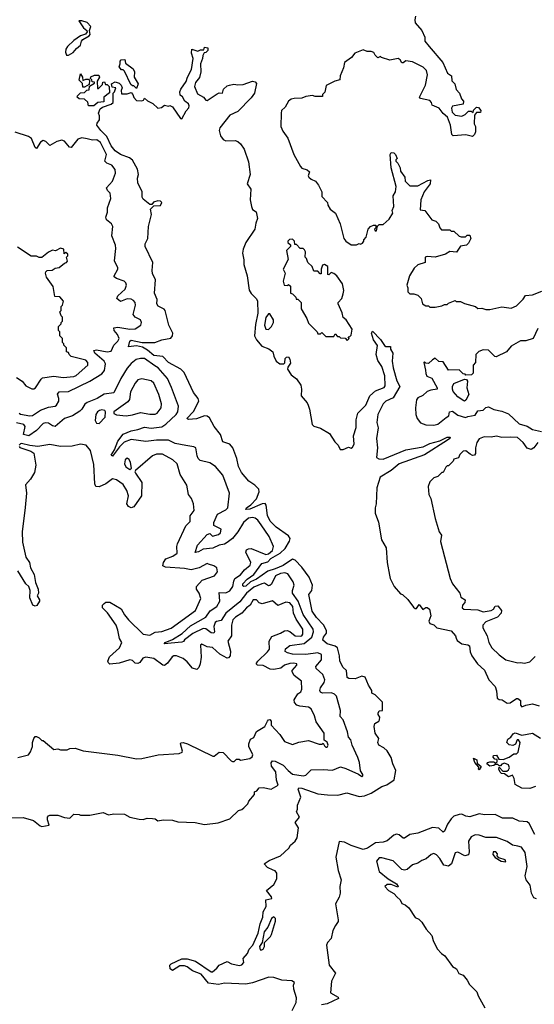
# Model space of a CAD drawing. Extents: x 2494106 to 2685573, y 758056 to 915185.
# Tile 385 of 507: x 2645888 to 2649748, y 846812 to 854197. Entities that reach past the tile are written whole.
import ezdxf

# ---------------------------------------------------------------- set-up
doc = ezdxf.new("R2010")
doc.units = 0

msp = doc.modelspace()

# ---------------------------------------------------------------- linework, layer by layer
at = {"layer": '0CON05XD'}
for points in [[(2646240.3, 853930.3), (2646255, 853931.2), (2646289.5, 853950.5), (2646315, 853982), (2646344.7, 854005), (2646351.8, 854035), (2646361.9, 854048.1), (2646410, 854075), (2646417.5, 854085), (2646412, 854115), (2646422.2, 854145), (2646395, 854174.6), (2646355, 854189.4), (2646332.7, 854187.3), (2646366.8, 854135), (2646392.5, 854115), (2646394.4, 854105), (2646381.8, 854088.2), (2646343.1, 854075), (2646295, 854041.7), (2646247.3, 853995), (2646235.2, 853975), (2646232.7, 853952.7), (2646240.3, 853930.3)], [(2648857, 854223), (2648851.2, 854195), (2648855, 854172.5), (2648903.3, 854115), (2648926.7, 854065), (2648927.5, 854035), (2648960, 853995)], [(2648643.6, 848713.6), (2648620, 848735), (2648582.5, 848755), (2648574.3, 848775), (2648581.2, 848805), (2648554, 848845), (2648546.2, 848895), (2648551.4, 848918.6), (2648582.5, 848935), (2648587.5, 848945), (2648590, 848965), (2648576.7, 848985), (2648576.7, 848995), (2648585, 849012.5), (2648610, 849015), (2648609.5, 849079.5), (2648555, 849132.5), (2648530, 849145), (2648530, 849165), (2648503.8, 849205), (2648478.8, 849265), (2648455, 849272.5), (2648405, 849253.1), (2648355.6, 849255.6), (2648343.1, 849263.1), (2648340, 849315), (2648315, 849338.8), (2648289.2, 849385), (2648287.1, 849425), (2648270.6, 849485), (2648255, 849498.9), (2648195, 849516.7), (2648162.5, 849542.5), (2648166.2, 849565), (2648190.5, 849595), (2648190, 849615), (2648167.6, 849657.6), (2648115, 849713.3), (2648081, 849761), (2648056.9, 849885), (2648078.5, 849915), (2648083.6, 849955), (2648058.5, 850015), (2648005, 850090.8), (2647955, 850144.5), (2647935, 850150.8), (2647865, 850104.1), (2647805, 850077.6), (2647748.2, 850061.8), (2647665, 850001.1), (2647619.4, 849980.6), (2647585, 849947.5), (2647570, 849945), (2647562, 849952), (2647562.5, 849965), (2647595, 850002), (2647644.7, 850035.3), (2647705, 850119.5), (2647749.2, 850130.8), (2647771.8, 850155), (2647842.9, 850197.1), (2647878.7, 850231.3), (2647912.9, 850285), (2647917.5, 850305), (2647904.2, 850325), (2647811, 850391), (2647767.2, 850435), (2647747.3, 850477.3), (2647736.2, 850555), (2647728.1, 850568.1), (2647705.6, 850565.6), (2647615, 850525.5), (2647584.3, 850524.3), (2647589.4, 850535), (2647622.2, 850557.7), (2647665, 850604.5), (2647685.4, 850655), (2647681.2, 850675), (2647651.5, 850705), (2647606.2, 850736.2), (2647551.7, 850801.7), (2647529.3, 850845), (2647515.8, 850905.8), (2647486.9, 850985), (2647465, 851012.5), (2647410.9, 851030.9), (2647394.4, 851085), (2647346.4, 851145), (2647311.3, 851211.3), (2647295, 851222.7), (2647275, 851226.4), (2647215, 851203.5), (2647155, 851198.8), (2647142.5, 851205), (2647191.4, 851258.6), (2647232.2, 851335), (2647225.6, 851355), (2647191.9, 851401.9), (2647120.9, 851550.9), (2647096.2, 851576.2), (2647005, 851625.8), (2646962, 851672), (2646895, 851678.5), (2646847.6, 851717.6), (2646810.2, 851740.2), (2646765, 851750), (2646703.3, 851743.3), (2646714.3, 851785), (2646725, 851793.3), (2646805.5, 851775.5), (2646902.9, 851777.1), (2646954.7, 851795.3), (2647021.4, 851808.6), (2647033.8, 851825), (2647036, 851845), (2647006.8, 851906.8), (2646980, 852015), (2646972.5, 852025), (2646927.7, 852047.7), (2646916.2, 852065), (2646918.3, 852098.3), (2646900, 852145), (2646906.7, 852245), (2646883.6, 852293.6), (2646881.2, 852315), (2646886.7, 852375), (2646830, 852495), (2646830, 852515), (2646850, 852555), (2646853.3, 852645), (2646877.5, 852735), (2646870, 852775), (2646895, 852800), (2646945, 852802.5), (2646953.3, 852825), (2646945, 852836.7), (2646925, 852838.8), (2646891.2, 852828.8), (2646878.3, 852811.7), (2646865, 852810), (2646815, 852850), (2646807.5, 852865), (2646806.7, 852905), (2646775, 852972.5), (2646771.4, 853008.6), (2646779.2, 853035), (2646771.4, 853075), (2646735, 853142.5), (2646711.8, 853161.8), (2646643.8, 853185), (2646605, 853213.1), (2646575, 853250), (2646540.5, 853320.5), (2646495.8, 853365), (2646467.5, 853405), (2646468.3, 853421.7), (2646487.5, 853445), (2646487.5, 853475), (2646480, 853495), (2646491.7, 853528.3), (2646508.3, 853541.7), (2646575, 853562.5), (2646590, 853575), (2646590, 853645), (2646600, 853655), (2646610, 853685), (2646581.7, 853691.7), (2646577.5, 853715), (2646605, 853730), (2646635, 853720), (2646650, 853705), (2646657.5, 853685), (2646650, 853665), (2646651.7, 853641.7), (2646695, 853640), (2646725, 853650), (2646737, 853637), (2646743, 853613), (2646765, 853590), (2646805, 853588.8), (2646816.2, 853593.8), (2646825, 853607.5), (2646847.7, 853587.7), (2646887.3, 853567.3), (2646925, 853533.3), (2646950.7, 853539.3), (2646975, 853556.7), (2647005, 853547.5), (2647015, 853552.5), (2647033.6, 853543.6), (2647093.3, 853455), (2647105, 853452.5), (2647136.2, 853513.8), (2647156.7, 853535), (2647158.3, 853551.7), (2647153.3, 853565), (2647126.4, 853586.4), (2647109.3, 853619.3), (2647091.7, 853631.7), (2647090, 853655), (2647096.7, 853675), (2647137, 853733), (2647146.2, 853765), (2647177.7, 853822.3), (2647190, 853905), (2647177.5, 853945), (2647180, 853975), (2647225, 853960), (2647245, 853970), (2647268.3, 853971.7), (2647275, 853990), (2647300, 853985), (2647300, 853965), (2647285, 853950), (2647271.7, 853948.3), (2647262.5, 853927.5), (2647260, 853905), (2647243.9, 853866.1), (2647246.7, 853805), (2647236.4, 853763.6), (2647206.7, 853725), (2647200, 853695), (2647220.7, 853640.7), (2647265.8, 853615.8), (2647284.2, 853594.2), (2647295, 853591.2), (2647369.3, 853640.7), (2647385, 853647.5), (2647410, 853645), (2647417.5, 853675), (2647445, 853700), (2647463, 853707), (2647495, 853713.3), (2647525, 853707.5), (2647565, 853710), (2647635, 853736.2), (2647655, 853730), (2647665, 853717.5), (2647650, 853645), (2647625, 853610), (2647525, 853508.8), (2647465, 853480), (2647390, 853385), (2647384.1, 853365.9), (2647394.2, 853325), (2647415, 853299.2), (2647435, 853289.2), (2647505, 853291.5), (2647525, 853284.4), (2647545, 853266.7), (2647571.8, 853225), (2647605, 853130), (2647616.2, 853035), (2647593.8, 852965), (2647621.2, 852925), (2647617.5, 852845), (2647625.8, 852795), (2647635, 852773.8), (2647661.2, 852755), (2647672.9, 852705), (2647659.3, 852670.7), (2647650.9, 852625), (2647583.9, 852526.1), (2647564.1, 852475), (2647560, 852445), (2647570, 852395), (2647570, 852360), (2647594.6, 852275), (2647608.5, 852168.5), (2647623.4, 852143.4), (2647663.6, 852103.6), (2647671.1, 852085), (2647675.3, 851995), (2647658, 851912), (2647649.3, 851825), (2647664.8, 851794.8), (2647705, 851748.1), (2647757.7, 851727.7), (2647787.5, 851705), (2647793.6, 851673.6), (2647812.5, 851635), (2647840, 851615), (2647870, 851615), (2647877, 851623), (2647880, 851655), (2647890, 851665), (2647905, 851667.5), (2647915, 851650), (2647919.3, 851620.7), (2647898.3, 851591.7), (2647897.5, 851575), (2647925, 851532.5), (2647965, 851502.5), (2647996.2, 851455), (2648001.2, 851425), (2647998.8, 851375), (2648043.6, 851323.6), (2648051.2, 851305), (2648062, 851275), (2648081.7, 851161.7), (2648095, 851147.5), (2648145, 851132.5), (2648213, 851093), (2648251.7, 851031.7), (2648277, 851007), (2648293, 850973), (2648315, 850972.5), (2648355, 850990), (2648375, 850982.5), (2648385, 850990), (2648395.9, 851014.1), (2648392.5, 851075), (2648410.8, 851139.2), (2648411.8, 851195), (2648423.5, 851245), (2648485, 851306.9), (2648515, 851375.5), (2648557.6, 851412.4), (2648620.8, 851439.2), (2648628.6, 851451.4), (2648625.6, 851525), (2648603.1, 851595), (2648575, 851641.2), (2648562.5, 851685), (2648572.7, 851752.7), (2648543, 851797), (2648527.5, 851845), (2648535, 851860), (2648595, 851798.8), (2648624.1, 851754.1), (2648635, 851746.7), (2648670, 851745), (2648670, 851725), (2648686.7, 851695), (2648682.5, 851635), (2648689.2, 851585), (2648717.9, 851487.9), (2648740, 851445), (2648688.5, 851361.5), (2648634.6, 851335.4), (2648615, 851316), (2648574.3, 851235), (2648567.5, 851175), (2648575.7, 851135), (2648564.6, 851055.4), (2648570.9, 850985), (2648564.5, 850914.5), (2648583, 850903), (2648615, 850901.8), (2648785, 850971.2), (2648915, 850994.5), (2648965, 851019.5), (2649040.5, 851039.5), (2649095, 851065.6), (2649117.5, 851065), (2649113.3, 851055), (2649096.5, 851043.5), (2648925, 850933.5), (2648735, 850866.4), (2648675, 850815.5), (2648591.2, 850765), (2648567.5, 850685), (2648563, 850567), (2648553.3, 850535), (2648553.3, 850495), (2648579.3, 850429.3), (2648602.5, 850295), (2648636.4, 850236.4), (2648643.8, 850125), (2648661.7, 850031.7), (2648667.5, 850005), (2648697.5, 849945), (2648745, 849890), (2648760, 849885), (2648798.3, 849848.3), (2648840.7, 849790.7), (2648855, 849780), (2648865, 849780), (2648885, 849810), (2648913, 849773), (2648935, 849787.5), (2648945, 849787.5), (2648962.5, 849775), (2648972.5, 849725), (2648957.5, 849685), (2648965, 849667.5), (2648995, 849658.8), (2649017.5, 849635), (2649125, 849612.5), (2649157.5, 849575), (2649160.7, 849559.3), (2649170.5, 849540.5), (2649205, 849516.7), (2649249.2, 849509.2), (2649261.2, 849501.2), (2649266.9, 849455), (2649278.6, 849425), (2649322, 849365), (2649375, 849318.8), (2649408, 849245), (2649454, 849195), (2649464.3, 849164.3), (2649469.4, 849109.4), (2649485, 849099.2), (2649505.9, 849095.9), (2649545, 849070), (2649567.7, 849072.3), (2649615, 849106.7), (2649625, 849106.7), (2649645, 849090), (2649643.3, 849055), (2649655, 849043.8), (2649683.6, 849056.4), (2649735, 849066.2), (2649785, 849051.4)], [(2648960, 853995), (2649061.2, 853875), (2649097.5, 853795), (2649127, 853777), (2649128.3, 853738.3), (2649152.5, 853715), (2649162.3, 853672.3), (2649186.7, 853645), (2649203, 853603), (2649217.5, 853585), (2649215, 853563.3), (2649135, 853547.5), (2649126.7, 853533.3), (2649132.5, 853502.5), (2649155, 853480), (2649205, 853472.5), (2649230, 853485), (2649255, 853510), (2649275, 853510), (2649288.3, 853501.7), (2649291.7, 853518.3), (2649315, 853540), (2649328.3, 853538.3), (2649347, 853517), (2649345, 853500), (2649315, 853500), (2649298.3, 853481.7), (2649297.5, 853415), (2649307.5, 853395), (2649307.5, 853355), (2649300, 853335), (2649285, 853320), (2649235, 853333.3), (2649140, 853325), (2649130, 853335), (2649120, 853405), (2649097.5, 853465), (2649065, 853492.5), (2649035, 853532.5), (2648982.5, 853555), (2648976.7, 853576.7), (2648965, 853590), (2648893.3, 853605), (2648886.7, 853615), (2648932.5, 853705), (2648947.3, 853782.7), (2648940, 853815), (2648915, 853842), (2648835, 853882), (2648785, 853887.5), (2648765, 853872.5), (2648755, 853872.5), (2648742.5, 853895), (2648726.4, 853906.4), (2648665, 853893.3), (2648603, 853913), (2648595, 853920), (2648575, 853910), (2648555, 853930), (2648545, 853950), (2648525, 853957.5), (2648495, 853957.5), (2648465, 853970), (2648402.5, 853945), (2648375.9, 853914.1), (2648323.3, 853875), (2648316.7, 853835), (2648292.5, 853775), (2648290, 853745), (2648253, 853737), (2648187, 853703), (2648177, 853653), (2648160, 853635), (2648158.3, 853621.7), (2648105, 853620), (2648085, 853627.5), (2648035, 853620), (2648005, 853607.5), (2647947, 853607), (2647925, 853600), (2647905, 853586.7), (2647879.7, 853540.3), (2647852.5, 853515), (2647848.8, 853495), (2647846.2, 853395), (2647861.7, 853361.7), (2647899.5, 853309.5), (2647943.8, 853185), (2647993.3, 853095), (2648005, 853084), (2648045, 853071.2), (2648062.5, 853055), (2648052.5, 853025), (2648057.5, 853015), (2648075, 853000), (2648106.4, 852986.4), (2648130, 852955), (2648153.3, 852905), (2648155, 852870), (2648197, 852827), (2648200, 852805), (2648217.5, 852775), (2648257.5, 852745), (2648292.5, 852665), (2648320, 852555), (2648333.3, 852535), (2648375, 852507.5), (2648415, 852507.5), (2648435, 852517.5), (2648445, 852512.5), (2648459.3, 852520.7), (2648470, 852535), (2648470, 852545), (2648487.5, 852565), (2648503, 852627), (2648520, 852645), (2648543, 852657), (2648560, 852655), (2648560, 852635), (2648550, 852625), (2648553.6, 852613.6), (2648565, 852612.5), (2648571.7, 852648.3), (2648585, 852660), (2648615, 852660), (2648659.3, 852700.7), (2648686.7, 852745), (2648682.5, 852765), (2648693.3, 852795), (2648690, 852875), (2648706.2, 852905), (2648711.2, 852945), (2648673.8, 853085), (2648667.5, 853185), (2648675, 853200), (2648695, 853197.5), (2648707, 853187), (2648720, 853155), (2648710, 853145), (2648710, 853135), (2648725, 853120), (2648742.5, 853085), (2648745, 853060), (2648777.5, 853015), (2648780, 852985), (2648815, 852950), (2648875, 852950), (2648948.3, 852991.7), (2648970, 852995), (2648967.5, 852965), (2648922.5, 852905), (2648897.5, 852845), (2648891.7, 852771.7), (2648926.4, 852766.4), (2648980, 852695), (2649010, 852685), (2649030, 852665), (2649040, 852635), (2649051.7, 852621.7), (2649115, 852620), (2649125, 852610), (2649145, 852610), (2649183.6, 852573.6), (2649198.3, 852568.3), (2649231.7, 852568.3), (2649245, 852580), (2649265, 852580), (2649272.5, 852555), (2649255, 852520), (2649240, 852505), (2649195, 852497.5), (2649165, 852452.5), (2649115, 852457.5), (2649081.7, 852438.3), (2649005, 852416.7), (2648945, 852420), (2648930, 852415), (2648930, 852375), (2648875, 852357.5), (2648847, 852333), (2648812.5, 852275), (2648797, 852223), (2648792.5, 852205), (2648800, 852185), (2648800, 852155), (2648815, 852140), (2648845, 852140), (2648875, 852130), (2648900, 852105), (2648910, 852065), (2648935, 852050), (2648955, 852050), (2648965, 852040), (2649005, 852040), (2649055, 852050), (2649075, 852060), (2649095, 852060), (2649105, 852070), (2649155, 852090), (2649163, 852083), (2649195, 852082.5), (2649225, 852067.5), (2649307, 852047), (2649325, 852030), (2649355, 852032.5), (2649385, 852022.5), (2649415, 852022.5), (2649505, 852042.5), (2649575, 852032.5), (2649615, 852050), (2649665, 852100), (2649681.7, 852128.3), (2649735, 852132.5), (2649805, 852160)], [(2646765, 853680), (2646745, 853700), (2646735, 853700), (2646721.7, 853711.7), (2646675, 853810), (2646665, 853820), (2646651.7, 853821.7), (2646633, 853843), (2646642.5, 853865), (2646642.5, 853885), (2646650, 853895), (2646677.5, 853897.5), (2646681.7, 853871.7), (2646738.3, 853828.3), (2646750, 853805), (2646747.5, 853765), (2646777.5, 853715), (2646765, 853680)], [(2646445, 853550), (2646405, 853550), (2646398.3, 853578.3), (2646375, 853600), (2646335, 853602.5), (2646320, 853615), (2646322.5, 853625), (2646345, 853647.5), (2646375, 853650), (2646391.7, 853668.3), (2646408.3, 853671.7), (2646411.7, 853698.3), (2646448.3, 853721.7), (2646448.3, 853728.3), (2646431.7, 853731.7), (2646430, 853745), (2646420, 853755), (2646421.7, 853768.3), (2646448.3, 853781.7), (2646481.7, 853781.7), (2646487.5, 853765), (2646470, 853735), (2646471.7, 853681.7), (2646478.3, 853681.7), (2646508.3, 853711.7), (2646511.7, 853728.3), (2646525, 853730), (2646531.7, 853711.7), (2646545, 853710), (2646560, 853695), (2646561.7, 853648.3), (2646520, 853615), (2646518.3, 853581.7), (2646473, 853577), (2646445, 853550)], [(2646375, 853690), (2646361.7, 853691.7), (2646358.3, 853718.3), (2646333, 853743), (2646345, 853790), (2646360, 853765), (2646361.7, 853741.7), (2646385, 853750), (2646405, 853750), (2646411.7, 853741.7), (2646408.3, 853711.7), (2646375, 853690)], [(2645884.3, 851245), (2645895, 851237.8), (2645965, 851225.4), (2645985, 851227.5), (2646045, 851268.2), (2646105, 851291.3), (2646155, 851299.1), (2646165, 851306.7), (2646182.7, 851335), (2646182.7, 851355), (2646171.3, 851388.7), (2646183.8, 851405), (2646255, 851409.5), (2646415, 851484.7), (2646505, 851540.4), (2646524.6, 851565), (2646532.9, 851615), (2646520.5, 851635), (2646451.5, 851695), (2646444.4, 851715.6), (2646465, 851720), (2646545, 851705.4), (2646575, 851710.6), (2646594.4, 851755), (2646624.3, 851785), (2646633.1, 851805), (2646621.9, 851835), (2646596, 851865), (2646593.8, 851885), (2646625, 851891.1), (2646715, 851875.5), (2646755, 851878.1), (2646796.2, 851905), (2646802, 851925), (2646793.8, 851945), (2646755, 851966.2), (2646738.8, 851985), (2646756, 852055), (2646754, 852075), (2646742.1, 852092.1), (2646725, 852101.4), (2646695, 852102.2), (2646645, 852084.2), (2646616.2, 852105), (2646624.2, 852125), (2646679.2, 852175), (2646688.8, 852205), (2646683.8, 852223.8), (2646672.5, 852235), (2646613.3, 852255), (2646597.7, 852267.7), (2646596, 852275), (2646623.3, 852325), (2646623.3, 852335), (2646598.3, 852388.3), (2646608.3, 852481.7), (2646605.7, 852505), (2646578.8, 852575), (2646585.8, 852645), (2646575.7, 852665.7), (2646538.8, 852695), (2646533.3, 852715), (2646545.9, 852754.1), (2646547.1, 852785), (2646571.4, 852855), (2646566.2, 852895), (2646545.9, 852915.9), (2646540, 852935), (2646585, 852986.7), (2646605.6, 853045), (2646603.4, 853073.4), (2646579.2, 853105), (2646540.5, 853120.5), (2646527.5, 853135), (2646538.9, 853185), (2646495, 853275.8), (2646467.5, 853295), (2646435, 853293.1), (2646393.1, 853303.1), (2646355, 853310.8), (2646325, 853300.8), (2646275, 853238.8), (2646261.7, 853241.7), (2646225.4, 853285.4), (2646205, 853292.5), (2646165.5, 853284.5), (2646115, 853253.8), (2646083, 853283), (2646065, 853290), (2646045, 853278.8), (2646015, 853230), (2646005, 853237.5), (2645976.3, 853306.3), (2645955, 853322), (2645855, 853354.3)], [(2648345, 851790), (2648360, 851805), (2648351.7, 851818.3), (2648365, 851820), (2648375, 851830), (2648381.2, 851875), (2648335.6, 851945.6), (2648313.9, 851963.9), (2648307.3, 851997.3), (2648276.7, 852065), (2648277.5, 852075), (2648303.3, 852105), (2648315, 852140), (2648320, 852165), (2648310, 852215), (2648266.7, 852275), (2648245, 852292.5), (2648225, 852300), (2648207, 852283), (2648200, 852285), (2648200, 852345), (2648175, 852360), (2648160, 852355), (2648150, 852325), (2648148.3, 852291.7), (2648141.7, 852291.7), (2648125, 852310), (2648095, 852310), (2648082.5, 852345), (2648050, 852375), (2648040, 852405), (2648030, 852415), (2648032.5, 852455), (2648025, 852470), (2648015, 852480), (2647991.7, 852481.7), (2647965, 852510), (2647951.7, 852511.7), (2647950, 852535), (2647935, 852550), (2647911.7, 852548.3), (2647900, 852535), (2647900, 852525), (2647918.3, 852508.3), (2647920, 852495), (2647890, 852465), (2647901.7, 852398.3), (2647863.3, 852325), (2647880, 852295), (2647863.3, 852235), (2647872.5, 852205), (2647897.5, 852202.5), (2647905, 852210), (2647918.3, 852198.3), (2647920, 852145), (2647935, 852140), (2647960, 852115), (2647961.7, 852101.7), (2647975, 852100), (2648000, 852075), (2647998.3, 852028.3), (2648042.5, 851955), (2648055, 851920), (2648120, 851855), (2648125, 851840), (2648145, 851840), (2648155, 851850), (2648185, 851820), (2648245, 851820), (2648255, 851840), (2648271.7, 851821.7), (2648285, 851820), (2648295, 851810), (2648328.3, 851808.3), (2648345, 851790)], [(2645865, 851513.8), (2645905.9, 851485.9), (2645935, 851450), (2645978.3, 851428.3), (2645995, 851427.5), (2646007.5, 851435), (2646048, 851502), (2646060, 851510), (2646145, 851523.8), (2646215, 851513.3), (2646295, 851520), (2646312.3, 851527.7), (2646400, 851605), (2646398.8, 851625), (2646385, 851643.3), (2646275, 851670), (2646260, 851685), (2646255, 851700), (2646240, 851705), (2646240, 851735), (2646220, 851755), (2646220, 851765), (2646210, 851775), (2646210, 851805), (2646190, 851825), (2646190, 851855), (2646180, 851865), (2646180, 851895), (2646200, 851915), (2646200, 851925), (2646210, 851935), (2646210, 851965), (2646200, 851975), (2646190, 852005), (2646200, 852015), (2646200, 852045), (2646210, 852055), (2646217, 852087), (2646188.3, 852118.3), (2646151.7, 852121.7), (2646140, 852195), (2646090, 852265), (2646082.5, 852295), (2646083, 852307), (2646093, 852317), (2646131.7, 852318.3), (2646155, 852332.5), (2646185, 852337.5), (2646225, 852370), (2646240, 852375), (2646247.5, 852385), (2646240, 852415), (2646250, 852425), (2646248.3, 852438.3), (2646235, 852450), (2646221.7, 852441.7), (2646220, 852475), (2646195, 852482.5), (2646157, 852463), (2646135, 852467.5), (2646105, 852453.3), (2646055, 852413.3), (2646035, 852412.5), (2646015, 852422.5), (2645975, 852422.5), (2645871.7, 852491.7)], [(2647755, 851874.2), (2647776.2, 851895), (2647793, 851927), (2647792.5, 851945), (2647765, 851990), (2647755, 851990), (2647735, 851962.5), (2647723.1, 851905), (2647735, 851876.7), (2647755, 851874.2)], [(2649775, 851880), (2649740, 851805), (2649685, 851787.5), (2649645, 851787.5), (2649575, 851747.5), (2649540, 851705), (2649461.7, 851668.3), (2649450.7, 851670.7), (2649405, 851717.5), (2649365, 851720), (2649331.7, 851708.3), (2649310, 851685), (2649307.5, 851625), (2649290, 851605), (2649290, 851545), (2649277, 851533), (2649235, 851530), (2649228.3, 851538.3), (2649215, 851540), (2649185, 851570), (2649105, 851567.5), (2649065, 851630), (2649033, 851633), (2649005, 851657.5), (2648983.6, 851646.4), (2648955, 851617.5), (2648935, 851620), (2648925, 851630), (2648920, 851625), (2648931.7, 851568.3), (2648933.6, 851543.6), (2648943, 851523), (2648979.3, 851509.3), (2649020, 851435), (2649020, 851425), (2648970.7, 851419.3), (2648945, 851407.5), (2648910.7, 851379.3), (2648875, 851360), (2648864.1, 851345.9), (2648856.2, 851285), (2648858.8, 851235), (2648868.8, 851205), (2648895, 851172.5), (2648935, 851157.5), (2648995, 851156.7), (2649025, 851163.3), (2649085.9, 851214.1), (2649107.5, 851225), (2649113, 851257), (2649135, 851260), (2649175, 851230), (2649233, 851213), (2649248.3, 851221.7), (2649305, 851230), (2649325, 851262.5), (2649365, 851267.5), (2649385, 851287.5), (2649405, 851292.5), (2649445, 851273.3), (2649505, 851260), (2649555, 851240), (2649635, 851166), (2649695, 851149.2), (2649735, 851122.5), (2649801.2, 851108.8)], [(2648021.5, 849518.5), (2648078.7, 849565), (2648091.8, 849605), (2648090.5, 849625), (2648015.5, 849735), (2647977, 849837), (2647934.4, 849895), (2647933.3, 849915), (2647946.9, 849955), (2647940.3, 849980.3), (2647899.7, 850039.7), (2647877.9, 850047.9), (2647845, 850044.6), (2647805.6, 850025), (2647776, 849964), (2647765, 849952.9), (2647755, 849951.4), (2647725, 849970), (2647705, 849966.6), (2647645, 849941.9), (2647589.1, 849895), (2647539.5, 849830.5), (2647435, 849746.8), (2647400.2, 849689.8), (2647365, 849683.3), (2647355, 849675.6), (2647343.3, 849645), (2647349.5, 849605), (2647345, 849596), (2647325, 849599.2), (2647285, 849629.3), (2647265, 849631.3), (2647187.7, 849592.3), (2647124.4, 849545), (2647117.3, 849532.7), (2647105, 849527.8), (2646972.5, 849515), (2646980, 849525), (2647035, 849548.5), (2647106.2, 849593.8), (2647169.5, 849650.5), (2647285, 849714.7), (2647317.7, 849762.3), (2647366.8, 849795), (2647390, 849835), (2647385, 849901.2), (2647435, 849898.9), (2647465, 849913.9), (2647486.8, 849945), (2647493.5, 849986.5), (2647502.5, 850005), (2647545, 850034.5), (2647575, 850071.1), (2647618, 850105), (2647621.2, 850125), (2647584.4, 850204.4), (2647590.3, 850219.7), (2647605, 850228.6), (2647625, 850230), (2647735, 850184.7), (2647755, 850191.5), (2647784.4, 850215), (2647790.6, 850245), (2647760.2, 850320.2), (2647698.1, 850408.1), (2647675, 850442.9), (2647655, 850457.8), (2647634.5, 850464.5), (2647605, 850459.2), (2647567.5, 850425), (2647524.6, 850355), (2647484.6, 850305.4), (2647445, 850274.7), (2647425, 850264.1), (2647383.8, 850256.2), (2647336.7, 850233.3), (2647265, 850225.6), (2647228.8, 850205), (2647205, 850200), (2647220.8, 850255), (2647295, 850336.2), (2647315, 850342.5), (2647335, 850322.5), (2647380, 850335), (2647395, 850348), (2647400, 850375), (2647345, 850403.8), (2647343.1, 850425), (2647372.4, 850487.6), (2647435, 850521.2), (2647448.8, 850535), (2647461.2, 850645), (2647411.2, 850781.2), (2647357, 850847), (2647315, 850873.8), (2647241.7, 850891.7), (2647225.9, 850905.9), (2647218, 850925), (2647210, 850985), (2647194.1, 850994.1), (2647134.3, 851004.3), (2647055, 851018.8), (2647003.1, 851043.1), (2646915, 851044.1), (2646835, 851034), (2646725, 851047.6), (2646672.5, 851027.5), (2646636.9, 850993.1), (2646585, 850922.5), (2646575, 850930), (2646600, 850970), (2646625.4, 851035), (2646665, 851087.5), (2646725, 851114), (2646775, 851122.7), (2646825, 851140), (2646875, 851132.5), (2646955, 851142.8), (2646985, 851162.8), (2647062.5, 851235), (2647074.4, 851255), (2647078.6, 851298.6), (2647027.8, 851437.8), (2646996.5, 851505), (2646926.7, 851585), (2646901.9, 851601.9), (2646823.3, 851655), (2646795, 851656.7), (2646761.7, 851648.3), (2646725, 851619.2), (2646695, 851584.2), (2646647.8, 851505), (2646595, 851398.6), (2646521.3, 851388.7), (2646470, 851355), (2646393.9, 851326.1), (2646377.1, 851312.9), (2646354.5, 851275.5), (2646338.3, 851261.7), (2646283.6, 851226.4), (2646225, 851205.4), (2646155, 851145.8), (2646135, 851150.6), (2646105, 851170.5), (2646085, 851173.3), (2646065, 851168.1), (2646013.6, 851116.4), (2645956.7, 851075), (2645917, 851087), (2645928.5, 851145), (2645919.8, 851159.8), (2645865, 851173.8)], [(2646685.9, 851225.9), (2646735, 851232.9), (2646795, 851250), (2646865, 851237.5), (2646905, 851238.6), (2646918, 851245), (2646949.2, 851285), (2646951.9, 851315), (2646931.1, 851385), (2646895, 851470), (2646875, 851488), (2646805, 851504.2), (2646775, 851495.8), (2646755, 851472), (2646718.1, 851405), (2646711.2, 851348.8), (2646700.3, 851329.7), (2646593.3, 851255), (2646593.6, 851243.6), (2646615, 851234), (2646685.9, 851225.9)], [(2649225, 851336.7), (2649215, 851340), (2649175, 851368.8), (2649139.5, 851409.5), (2649133.8, 851425), (2649133.9, 851446.1), (2649145, 851467.5), (2649225, 851500), (2649238.3, 851498.3), (2649247, 851487), (2649241.2, 851435), (2649256, 851385), (2649235, 851342.5), (2649225, 851336.7)], [(2646485, 851167.5), (2646530, 851215), (2646532.5, 851255), (2646526.2, 851266.2), (2646505, 851270), (2646487.5, 851265), (2646471.2, 851255), (2646458.8, 851235), (2646455, 851190), (2646465, 851170), (2646485, 851167.5)], [(2649774.1, 851025.9), (2649743.9, 850986.1), (2649725, 850972.5), (2649695, 850983.3), (2649665, 851026.2), (2649622.7, 851062.7), (2649570, 851065), (2649505, 851062.5), (2649465, 851074.2), (2649425, 851066.7), (2649372.3, 851067.7), (2649335, 851053.8), (2649316, 851025), (2649307.1, 850985), (2649307.1, 850942.9), (2649299.2, 850930.8), (2649285, 850928.8), (2649267.3, 850937.3), (2649235, 850962.5), (2649215, 850960), (2649190, 850935), (2649178.3, 850911.7), (2649145, 850900), (2649140, 850885), (2649105, 850850), (2649095, 850850), (2649085, 850840), (2649065, 850800), (2649055, 850800), (2649025, 850770), (2648995, 850760), (2648965, 850730), (2648952.5, 850695), (2648957.5, 850635), (2648972.5, 850605), (2649003.3, 850455), (2649033.3, 850355), (2649051.7, 850331.7), (2649043.6, 850283.6), (2649115.9, 850005.9), (2649133.8, 849965), (2649188.8, 849895), (2649197.5, 849865), (2649230, 849845), (2649226, 849825), (2649208.8, 849805), (2649206.7, 849785), (2649220, 849775), (2649325, 849770), (2649365, 849755.8), (2649425, 849766.2), (2649442.5, 849775), (2649455, 849797.5), (2649475, 849800), (2649502.5, 849765), (2649500, 849745), (2649472.5, 849715), (2649385, 849681.9), (2649361.4, 849655), (2649362.9, 849635), (2649394.3, 849575), (2649406.8, 849526.8), (2649428.8, 849485), (2649483.2, 849433.2), (2649535, 849396.7), (2649623.9, 849373.9), (2649645, 849376.7), (2649675, 849370), (2649715, 849380), (2649755, 849420)], [(2645873, 848663), (2645955, 848683.3), (2645970, 848705), (2645983.3, 848745), (2645983.3, 848775), (2645993, 848807), (2646005, 848820), (2646015, 848820), (2646035, 848810), (2646055, 848790), (2646065, 848790), (2646145, 848722.5), (2646175, 848727.5), (2646195, 848720), (2646245, 848720), (2646265, 848730), (2646305, 848732.5), (2646365, 848713.1), (2646625, 848681.2), (2646765, 848652.5), (2646804.3, 848655.7), (2646926.4, 848683.6), (2647085, 848693.3), (2647106.4, 848703.6), (2647108.8, 848711.2), (2647093.3, 848765), (2647097, 848773), (2647115, 848776.2), (2647146.2, 848765), (2647336.1, 848673.9), (2647346.1, 848673.9), (2647385, 848703.3), (2647415, 848700), (2647475, 848637.5), (2647485, 848633.8), (2647495.9, 848634.1), (2647515, 848650), (2647535, 848650), (2647545, 848642.5), (2647615, 848656.7), (2647631.2, 848668.8), (2647635.8, 848684.2), (2647606.7, 848745), (2647606.7, 848765), (2647620, 848800), (2647645, 848812.5), (2647665, 848858.8), (2647726.2, 848895), (2647746.2, 848935), (2647755, 848946), (2647765, 848948), (2647773.8, 848935), (2647773.8, 848905), (2647840, 848835), (2647875, 848783.3), (2647935, 848760), (2647980.7, 848779.3), (2648055, 848792), (2648135, 848763.8), (2648156.7, 848763.3), (2648165, 848770), (2648175, 848750), (2648185, 848740), (2648195, 848740), (2648202.5, 848755), (2648195, 848777.5), (2648173, 848793), (2648171.2, 848845), (2648110.7, 848930.7), (2648100, 848975), (2648075, 849028), (2648055, 849040), (2647988.3, 849048.3), (2647967, 849057), (2647950, 849075), (2647947.5, 849095), (2647975, 849140), (2647996.7, 849155), (2648004, 849175), (2648002.5, 849235), (2647947.8, 849277.8), (2647932, 849305), (2647933, 849317), (2647966.7, 849355), (2647967.5, 849365), (2647945, 849372), (2647915, 849368.6), (2647875, 849355.8), (2647847, 849333), (2647795, 849324.5), (2647767.1, 849327.1), (2647715, 849354.5), (2647672.5, 849355), (2647662.5, 849365), (2647673.3, 849386.7), (2647747.1, 849455), (2647761.4, 849475), (2647759.2, 849535), (2647778.3, 849571.7), (2647845, 849595.6), (2647875, 849612.9), (2647895, 849615.8), (2647915, 849608), (2647955, 849576.9), (2647995, 849572.9), (2648005, 849576.2), (2648011.9, 849588.1), (2648011.5, 849625), (2647961.6, 849701.6), (2647942.1, 849745), (2647936.7, 849795), (2647915, 849823.5), (2647885, 849829.1), (2647825, 849804), (2647785, 849839.2), (2647706.1, 849816.1), (2647684.3, 849824.3), (2647665, 849846.7), (2647640, 849845), (2647618, 849805), (2647589.2, 849785), (2647554.6, 849745.4), (2647506, 849715), (2647487.5, 849695), (2647476.9, 849655), (2647475.6, 849575), (2647449.4, 849535), (2647470.3, 849460.3), (2647467.5, 849425), (2647455, 849410), (2647445, 849409.2), (2647389.6, 849439.6), (2647335, 849487.5), (2647295, 849493.3), (2647255, 849512.5), (2647243.8, 849505), (2647248.9, 849415), (2647242.7, 849365), (2647232.2, 849337.8), (2647215.8, 849324.2), (2647185, 849334.2), (2647145, 849381.2), (2647115, 849406), (2647065, 849426.2), (2647045, 849426), (2647031.2, 849418.8), (2646997.9, 849372.1), (2646975, 849353.8), (2646962.5, 849355), (2646893.3, 849405), (2646835, 849415.7), (2646812.1, 849407.9), (2646788.8, 849375), (2646775, 849368), (2646755, 849371.2), (2646735, 849390.8), (2646715, 849395.6), (2646635, 849371.4), (2646564.5, 849364.5), (2646553, 849373), (2646550, 849385), (2646562.1, 849417.9), (2646636.7, 849485), (2646653.3, 849525), (2646636.8, 849556.8), (2646625, 849617.5), (2646610.6, 849655), (2646547.3, 849747.3), (2646510, 849785), (2646510, 849805), (2646520.7, 849819.3), (2646535, 849827.5), (2646565, 849827.5), (2646649.1, 849779.1), (2646673.4, 849733.4), (2646704.2, 849695), (2646815, 849588), (2646865, 849582), (2646905, 849602.2), (2646955, 849608.1), (2647025, 849634.4), (2647206, 849765), (2647246.7, 849855), (2647233.3, 849895), (2647213.3, 849925), (2647213.9, 849946.1), (2647255.7, 849994.3), (2647350, 850025), (2647372.5, 850055), (2647367.5, 850085), (2647345, 850100), (2647305, 850112.5), (2647295, 850117.5), (2647235, 850086.2), (2647175, 850070), (2647125, 850080), (2646980.9, 850090.9), (2646961.7, 850101.7), (2646965.7, 850125), (2646985, 850152.9), (2647037.4, 850172.6), (2647068, 850195), (2647066, 850245), (2647072, 850265), (2647135, 850400), (2647167, 850433), (2647167.5, 850475), (2647196.7, 850515), (2647191.2, 850565), (2647175.9, 850605.9), (2647153.8, 850635), (2647142, 850705), (2647092.9, 850785), (2647068, 850865), (2647035.5, 850895.5), (2646958.3, 850938.3), (2646915, 850939.2), (2646885, 850926), (2646756.7, 850815), (2646752.5, 850805), (2646756.7, 850795), (2646803.8, 850725), (2646801.2, 850625), (2646745, 850542.5), (2646725, 850536.7), (2646705, 850546.7), (2646691.2, 850565), (2646703.1, 850625), (2646692.2, 850665), (2646665, 850711.4), (2646615, 850745.5), (2646585, 850753.1), (2646535, 850715.8), (2646485, 850693.8), (2646460, 850695), (2646452, 850715), (2646445, 850860), (2646419.2, 850965), (2646386.7, 851006.7), (2646345, 851013.8), (2646282.6, 850997.4), (2646195, 850995.7), (2646115, 851011.2), (2646023.5, 850996.5), (2645965, 851002.5), (2645902.2, 851017.8), (2645893.1, 851016.9), (2645883.8, 851006.2)], [(2645883.3, 850995), (2645889.5, 850989.5), (2645971.4, 850961.4), (2645994, 850945), (2646008.8, 850855), (2645998.5, 850801.5), (2645968.5, 850751.5), (2645932, 850708), (2645940.4, 850645), (2645928.8, 850538.8), (2645906.4, 850355), (2645908.3, 850278.3), (2645933.1, 850165), (2645960.8, 850125), (2645968.8, 850085), (2645995.8, 850035), (2646006.7, 849975), (2646026.2, 849925), (2646030, 849895), (2646020, 849875), (2646037.5, 849845), (2646037.5, 849835), (2646016.4, 849803.6), (2646005, 849797.5), (2645986.4, 849806.4), (2645965, 849860), (2645967.5, 849915), (2645957.5, 849945), (2645935, 849966.7), (2645874.3, 850064.3)], [(2646715, 850823.8), (2646726.2, 850833.8), (2646718, 850875), (2646708.8, 850898.8), (2646695, 850908.8), (2646680, 850895), (2646674.3, 850865), (2646685, 850844), (2646715, 850823.8)], [(2645735, 848208.6), (2645915, 848212.5), (2645991.7, 848191.7), (2646041.2, 848151.2), (2646055, 848146.2), (2646110, 848155), (2646097.5, 848195), (2646097.5, 848215), (2646103.6, 848226.4), (2646115, 848230), (2646175, 848230), (2646225, 848212.5), (2646265, 848207.5), (2646295, 848237.5), (2646335, 848236.2), (2646345, 848230), (2646415, 848230), (2646515, 848250), (2646555, 848232.5), (2646595, 848240), (2646675, 848237.5), (2646713, 848217), (2646785, 848200), (2646815, 848197.5), (2646845, 848207.5), (2646885, 848206.7), (2646905, 848202.5), (2646925, 848187.5), (2646965, 848196.2), (2647035, 848193.3), (2647075, 848181.2), (2647205, 848176), (2647275, 848160), (2647376.4, 848173.6), (2647465, 848202.5), (2647530, 848265), (2647555, 848272.5), (2647570, 848285), (2647600, 848315), (2647607.5, 848335), (2647650, 848385), (2647650, 848405), (2647666.4, 848413.6), (2647683.8, 848436.2), (2647715, 848439.4), (2647775, 848426.2), (2647827.5, 848455), (2647814.3, 848494.3), (2647808.2, 848555), (2647777.2, 848597.2), (2647775, 848622.5), (2647785, 848638.1), (2647805, 848636.7), (2647865, 848605.7), (2647901.4, 848565), (2647935, 848538.5), (2648014.2, 848525.8), (2648035, 848530.8), (2648075, 848570), (2648164.2, 848574.2), (2648235, 848568.6), (2648295, 848593.1), (2648335, 848580), (2648428.8, 848538.8), (2648455, 848520), (2648462.5, 848525), (2648462.5, 848535), (2648443.3, 848563.3), (2648438, 848625), (2648424.4, 848664.4), (2648380.8, 848755), (2648371.2, 848795), (2648353.8, 848815), (2648345.8, 848855.8), (2648313.3, 848945), (2648292, 848972), (2648294, 849015), (2648263.4, 849123.4), (2648248.9, 849138.9), (2648227.5, 849147.5), (2648160, 849145), (2648143.6, 849153.6), (2648138.6, 849165), (2648143.3, 849185), (2648171.9, 849225), (2648176.7, 849245), (2648161.4, 849285), (2648111.2, 849331.2), (2648108.5, 849345), (2648151.5, 849395), (2648152.5, 849435), (2648125, 849448.2), (2648035.3, 849434.7), (2647935, 849438.5), (2647897.2, 849447.2), (2647879.5, 849459.5), (2647882.7, 849477.3), (2647915, 849504.4), (2648021.5, 849518.5)], [(2649756.7, 848446.7), (2649715, 848431.2), (2649655, 848433.3), (2649605, 848460), (2649597, 848507), (2649585, 848530), (2649555, 848517.5), (2649525, 848540), (2649503, 848543), (2649493, 848553), (2649482.5, 848575), (2649485, 848590), (2649511.7, 848561.7), (2649541.7, 848561.7), (2649555, 848570), (2649562.5, 848585), (2649555, 848607.5), (2649525, 848620), (2649505, 848612.5), (2649495, 848600), (2649485, 848600), (2649475, 848610), (2649455, 848610), (2649445, 848602.5), (2649415, 848597.5), (2649392.5, 848615), (2649400, 848625), (2649415, 848630), (2649445, 848630), (2649455, 848620), (2649468.3, 848631.7), (2649468.3, 848648.3), (2649451.7, 848651.7), (2649440, 848665), (2649441.7, 848678.3), (2649465, 848680), (2649481.7, 848651.7), (2649515, 848647.5), (2649560, 848665), (2649595, 848690), (2649615, 848690), (2649627, 848703), (2649642.5, 848775), (2649630, 848795), (2649620, 848795), (2649606.4, 848763.6), (2649586.4, 848753.6), (2649559.3, 848759.3), (2649542.5, 848775), (2649550, 848800), (2649573, 848817), (2649588.8, 848841.2), (2649605, 848847.5), (2649655, 848830), (2649735, 848846.2), (2649795, 848807.5)], [(2647933, 846767), (2647961.4, 846825), (2647965, 846860), (2647943.6, 846926.4), (2647942.5, 846955), (2647950, 846975), (2647929.3, 846989.3), (2647855, 846994), (2647794.3, 847014.3), (2647756.4, 847016.4), (2647635.4, 846974.6), (2647585, 846963.8), (2647425, 846970.6), (2647379.5, 846960.5), (2647305, 846972), (2647248.9, 847038.9), (2647183.6, 847063.6), (2647144.4, 847094.4), (2647125, 847100.8), (2647090.3, 847099.7), (2647035, 847066.7), (2647017.5, 847077.5), (2647013.3, 847105), (2647024.4, 847115.6), (2647105, 847153.8), (2647143, 847153), (2647205.6, 847135.6), (2647325, 847056.7), (2647335, 847056.7), (2647367.7, 847082.3), (2647385, 847106.7), (2647445, 847133.3), (2647476.7, 847116.7), (2647536.4, 847103.6), (2647555, 847107.5), (2647570, 847125), (2647563.9, 847156.1), (2647597.3, 847192.7), (2647610, 847225), (2647636.7, 847255), (2647676.2, 847345), (2647691.2, 847415), (2647711.2, 847465), (2647713.6, 847506.4), (2647736.7, 847545), (2647733.3, 847595), (2647780, 847605), (2647777.3, 847617.3), (2647740, 847665), (2647795, 847710), (2647817, 847753), (2647817, 847797), (2647805, 847812.5), (2647789.5, 847819.5), (2647747.7, 847837.7), (2647722.5, 847865), (2647760.3, 847889.7), (2647845, 847926.7), (2647906.4, 847983.6), (2647920, 848005), (2647954, 848035), (2647969.3, 848060.7), (2647978.2, 848135), (2647953.3, 848176.7), (2647986, 848215), (2647963.3, 848255), (2647971.2, 848275), (2647970.8, 848305), (2647995.8, 848365), (2647978, 848425), (2647982.5, 848435), (2648005, 848432.9), (2648125, 848390.8), (2648195.6, 848384.4), (2648275, 848380.8), (2648340.9, 848399.1), (2648435, 848371.4), (2648475, 848377.1), (2648524.4, 848395.6), (2648604.3, 848445.7), (2648642.7, 848457.3), (2648696.7, 848495), (2648708.8, 848565), (2648685.9, 848615.9), (2648673.9, 848663.9), (2648643.6, 848713.6)], [(2649335, 848570), (2649330, 848575), (2649331.7, 848591.7), (2649302.5, 848625), (2649292.5, 848657.5), (2649315.9, 848645.9), (2649320, 848620), (2649350, 848595), (2649335, 848570)], [(2649752.2, 848085), (2649708.5, 848168.5), (2649695, 848181.4), (2649635, 848185.7), (2649587.7, 848207.7), (2649508.3, 848208.3), (2649455, 848235.7), (2649375, 848234.2), (2649335, 848241.2), (2649265, 848219.4), (2649233.2, 848223.2), (2649205, 848237.5), (2649183.8, 848235), (2649145, 848222.5), (2649125, 848203.5), (2649097.1, 848162.9), (2649075, 848110), (2649065, 848104.3), (2649033, 848133), (2648985, 848138.5), (2648875, 848094.7), (2648813.6, 848086.4), (2648775, 848059.2), (2648765, 848059.2), (2648735, 848084.2), (2648715, 848089.4), (2648695, 848081.9), (2648645, 848037.3), (2648615, 848028.2), (2648557.1, 848022.9), (2648495.8, 847984.2), (2648465, 847972.9), (2648373.4, 848003.4), (2648325, 848028), (2648285, 848032.5), (2648259.4, 847915), (2648277.1, 847817.1), (2648298.6, 847745), (2648288.1, 847695), (2648290.6, 847645), (2648284.3, 847615.7), (2648255.8, 847565), (2648276.9, 847445), (2648276.3, 847433.7), (2648256.2, 847403.8), (2648235.7, 847365), (2648223.3, 847305), (2648196, 847275), (2648190, 847255), (2648210, 847105), (2648257.5, 847045), (2648228, 846985), (2648218.3, 846898.3), (2648277.5, 846865), (2648280, 846855), (2648195, 846816), (2648152.7, 846807.3)], [(2649765, 847604), (2649745, 847611.2), (2649727.5, 847645), (2649715.8, 847705), (2649687.5, 847745), (2649678.8, 847775), (2649694.3, 847845), (2649680.3, 847950.3), (2649651.7, 847991.7), (2649625, 847998.1), (2649585.5, 848005.5), (2649543.1, 848033.1), (2649465, 848063.6), (2649385, 848062.7), (2649335, 848080.4), (2649305, 848083.8), (2649275, 848069.4), (2649254.6, 848035), (2649259.2, 847955), (2649255, 847932.5), (2649226.4, 847926.4), (2649175, 847952.5), (2649155, 847947.5), (2649126.2, 847865), (2649105, 847847.5), (2649070, 847855), (2649040, 847905), (2649015, 847932.5), (2648995, 847942.5), (2648975, 847936.7), (2648937.5, 847902.5), (2648905, 847891.2), (2648875, 847870), (2648835, 847858), (2648795, 847823.3), (2648775, 847817.5), (2648753.6, 847823.6), (2648688.8, 847888.8), (2648605, 847912), (2648585, 847911.2), (2648563.8, 847885), (2648585, 847808), (2648652.5, 847752.5), (2648713.3, 847715), (2648726.7, 847695), (2648725, 847690), (2648675, 847710), (2648645, 847710), (2648627.5, 847695), (2648653.3, 847665), (2648693.3, 847643.3), (2648720, 847615), (2648742.5, 847595), (2648755, 847567.5), (2648778.3, 847558.3), (2648805.9, 847535.9), (2648855, 847462.5), (2648880.7, 847450.7), (2648905, 847427.5), (2648937.5, 847375), (2648979.2, 847329.2), (2648990, 847290), (2649019.5, 847229.5), (2649052.3, 847192.3), (2649076.7, 847175), (2649135, 847096.7), (2649165, 847077.5), (2649182.3, 847042.3), (2649215, 847030), (2649245, 846992.5), (2649260.7, 846960.7), (2649317.5, 846905), (2649326.4, 846876.4), (2649376.4, 846786.4)], [(2649535, 847880), (2649530, 847895), (2649481.7, 847911.7), (2649470, 847925), (2649471.7, 847941.7), (2649460, 847955), (2649440, 847955), (2649437.5, 847935), (2649455, 847912.5), (2649500, 847885), (2649535, 847880)], [(2647705, 847220.8), (2647715, 847226.2), (2647724.2, 847245), (2647723.3, 847276.7), (2647770, 847320), (2647777.5, 847335), (2647806.2, 847435), (2647805.6, 847455.6), (2647795, 847468.8), (2647777.5, 847455), (2647749.7, 847390.3), (2647722.5, 847355), (2647707.5, 847275), (2647685.8, 847245), (2647692, 847222), (2647705, 847220.8)]]:
    msp.add_lwpolyline(points, dxfattribs=at)

doc.saveas('drawing.dxf')
